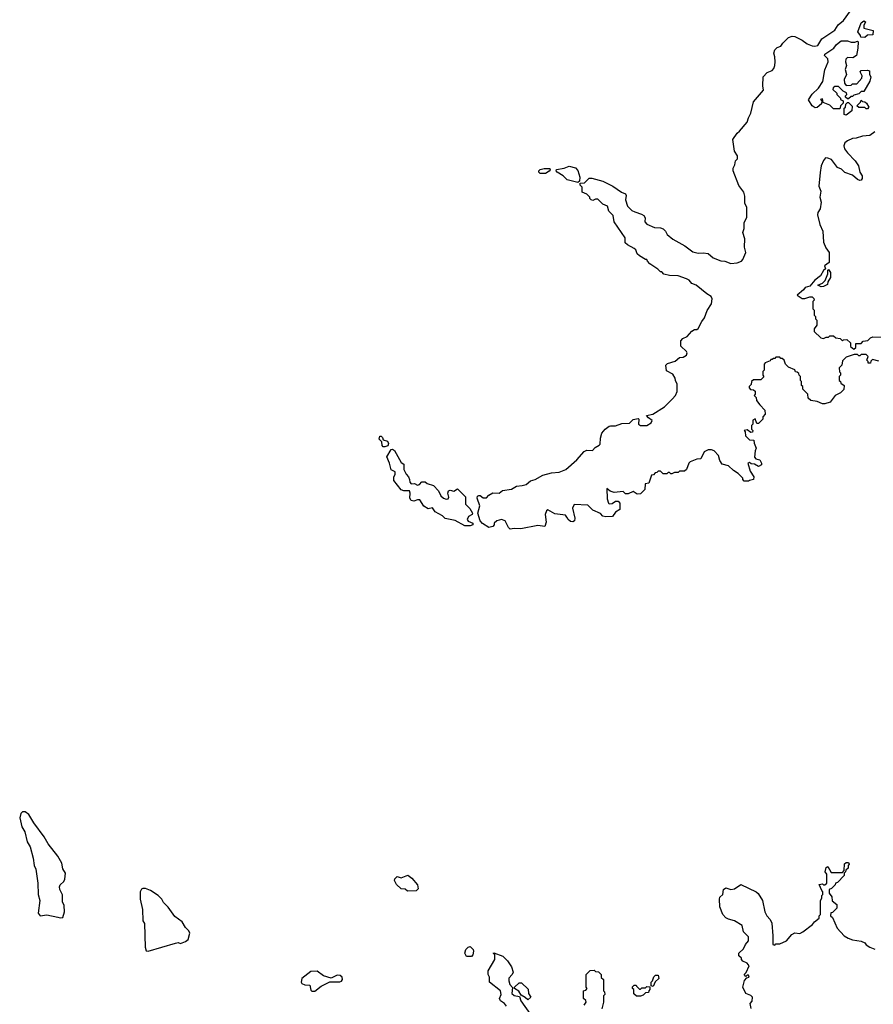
# Model space of a CAD drawing. Extents: x 1861455 to 2058065, y 200073 to 437907.
# Tile 509 of 574: x 1977361 to 1984172, y 401168 to 409022. Entities that reach past the tile are written whole.
import ezdxf

# ---------------------------------------------------------------- set-up
doc = ezdxf.new("R2010")
doc.units = 0

msp = doc.modelspace()

# ---------------------------------------------------------------- linework, layer by layer
at = {"layer": '0CON05XD'}
for points in [[(1983216.7, 405353.3), (1983183, 405347), (1983175, 405340), (1983141.7, 405341.7), (1983130, 405355), (1983130, 405365), (1983093, 405403), (1983057.5, 405425), (1983015, 405462.5), (1982965, 405477.5), (1982946.7, 405505), (1982936.7, 405545), (1982903, 405583), (1982880.7, 405590.7), (1982855, 405590), (1982822.5, 405575), (1982795, 405520), (1982763, 405517), (1982710, 405495), (1982700, 405485), (1982680, 405435), (1982665, 405420), (1982625, 405420), (1982615, 405410), (1982585, 405410), (1982565, 405400), (1982555, 405400), (1982545, 405410), (1982535, 405410), (1982525, 405400), (1982495, 405400), (1982475, 405420), (1982455, 405420), (1982445, 405410), (1982431.7, 405408.3), (1982418.3, 405391.7), (1982401.7, 405388.3), (1982380, 405325), (1982351.7, 405318.3), (1982350, 405275), (1982315, 405240), (1982288.3, 405238.3), (1982255, 405257.5), (1982215, 405240), (1982195, 405240), (1982175, 405257.5), (1982105, 405249.2), (1982071.1, 405261.1), (1982045, 405282.5), (1982049.3, 405199.3), (1982060, 405165), (1982065, 405160), (1982087, 405163), (1982115, 405180), (1982135, 405180), (1982150, 405165), (1982150, 405115), (1982115, 405093.3), (1982091.7, 405058.3), (1982037, 405057), (1982015, 405062.5), (1981995, 405082.5), (1981935, 405110), (1981895, 405149.1), (1981785.9, 405154.1), (1981770.8, 405125), (1981790, 405045), (1981787.5, 405025), (1981775, 405016.7), (1981755, 405020), (1981735.9, 405035.9), (1981726.2, 405055), (1981715, 405070), (1981631.1, 405081.1), (1981575, 405112), (1981564.3, 405105), (1981554.4, 405075), (1981562, 405015), (1981551.7, 404978.3), (1981495, 404986.7), (1981360.7, 404959.3), (1981305, 404963.3), (1981275, 404956.7), (1981260.3, 404970.3), (1981235.5, 405025.5), (1981205, 405035.7), (1981167.5, 405025), (1981147.5, 405005), (1981147, 404993), (1981135, 404980), (1981105, 404972.5), (1981052.7, 405002.7), (1981034.1, 405024.1), (1981017.5, 405085), (1981031.2, 405145), (1981010, 405205), (1981015, 405220), (1981025, 405227.5), (1981036.1, 405226.1), (1981059.2, 405209.2), (1981085, 405208.6), (1981105, 405229.5), (1981135, 405247.1), (1981186.2, 405243.8), (1981214.2, 405265.8), (1981284.1, 405275.9), (1981325, 405301.2), (1981370, 405305), (1981402.5, 405315), (1981436.4, 405343.6), (1981475, 405353.3), (1981535, 405387.5), (1981603.6, 405406.4), (1981665, 405413.3), (1981717.5, 405435), (1981805, 405510), (1981865, 405577.5), (1981885, 405587.5), (1981930, 405585), (1981951.7, 405608.3), (1981985, 405627.5), (1981993, 405637), (1981994, 405685), (1982005, 405722.5), (1982032.5, 405755), (1982065, 405778.8), (1982075, 405783.3), (1982115, 405781.2), (1982165, 405801.2), (1982225.7, 405804.3), (1982255, 405832.5), (1982295, 405840), (1982300, 405835), (1982297.5, 405795), (1982313.6, 405783.6), (1982364.2, 405785.8), (1982398.8, 405805), (1982406, 405826), (1982377.5, 405845), (1982362.5, 405865), (1982413.9, 405876.1), (1982505, 405933.3), (1982567.5, 405995), (1982592.5, 406025), (1982606.7, 406055), (1982606.7, 406115), (1982592.5, 406145), (1982591.7, 406161.7), (1982573, 406193), (1982521.7, 406221.7), (1982517.5, 406265), (1982530.5, 406279.5), (1982590.7, 406299.3), (1982625, 406327.5), (1982655, 406330), (1982682.5, 406345), (1982687.5, 406365), (1982682.5, 406375), (1982636.4, 406416.4), (1982635, 406460), (1982651.7, 406478.3), (1982687.5, 406495), (1982725, 406537.5), (1982745, 406550), (1982765, 406550), (1982775, 406557.5), (1982802.5, 406615), (1982825, 406642.5), (1982847.3, 406702.7), (1982880, 406755), (1982886.7, 406795), (1982877.5, 406815), (1982842.5, 406835), (1982757.5, 406905), (1982725, 406917.5), (1982703, 406943), (1982680, 406955), (1982615, 406977.5), (1982545, 406980), (1982501.7, 406991.7), (1982485, 407010), (1982475, 407010), (1982453, 407033), (1982390, 407075), (1982370, 407095), (1982365, 407110), (1982355, 407110), (1982305, 407137.5), (1982287.5, 407155), (1982277.5, 407185), (1982265, 407197.5), (1982210, 407225), (1982193, 407243), (1982191.7, 407281.7), (1982105, 407410), (1982095, 407460), (1982062.5, 407495), (1982050, 407535), (1982015, 407550), (1981975, 407590), (1981955, 407590), (1981935, 407580), (1981920, 407585), (1981910, 407595), (1981910, 407605), (1981885, 407630), (1981850, 407645), (1981850, 407685), (1981833, 407703), (1981831.7, 407718.3), (1981868.3, 407721.7), (1981905, 407756.7), (1981925, 407756.7), (1982015, 407732.5), (1982093.6, 407693.6), (1982162.5, 407645), (1982193.3, 407633.3), (1982198.8, 407618.8), (1982194.4, 407585), (1982211.1, 407535), (1982245, 407498.6), (1982268.3, 407488.3), (1982321.7, 407471.7), (1982340, 407460), (1982350.7, 407440.7), (1982348.3, 407408.3), (1982365, 407391.2), (1982425, 407363.3), (1982475, 407361.2), (1982494.2, 407354.2), (1982514.3, 407334.3), (1982528.3, 407308.3), (1982570.9, 407270.9), (1982668.3, 407218.3), (1982730.5, 407170.5), (1982775, 407158.8), (1982815, 407163.3), (1982855, 407157.5), (1982895, 407123.3), (1982955, 407098.8), (1982986.1, 407096.1), (1983035, 407077.5), (1983085, 407082.5), (1983120, 407095), (1983131.7, 407108.3), (1983154, 407165), (1983143.6, 407206.4), (1983146.2, 407275), (1983130, 407325), (1983140, 407355), (1983140, 407405), (1983162.5, 407445), (1983162.5, 407525), (1983146.7, 407555), (1983147, 407613), (1983137.5, 407645), (1983099.3, 407699.3), (1983052.5, 407815), (1983053, 407837), (1983067.5, 407865), (1983073, 407897), (1983087, 407913), (1983087.5, 407935), (1983063.6, 407973.6), (1983050, 408065), (1983085, 408117.5), (1983105, 408132.5), (1983166.1, 408203.9), (1983175, 408240), (1983193.3, 408275), (1983215, 408367.5), (1983295, 408460), (1983290, 408495), (1983293, 408567), (1983325, 408600), (1983363.6, 408616.4), (1983377.7, 408632.3), (1983386.7, 408655), (1983387.5, 408685), (1983386.7, 408725), (1983377.5, 408755), (1983385, 408780), (1983405, 408800), (1983435, 408810), (1983450, 408835), (1983495, 408880), (1983525, 408890), (1983545, 408887.5), (1983605, 408858.8), (1983645, 408830), (1983683.6, 408813.6), (1983705, 408809.2), (1983730, 408815), (1983760, 408870), (1983865, 408937.5), (1983890, 408980), (1983933.7, 409016.3), (1983988.6, 409091.4)], [(1984105, 408880), (1984071.7, 408881.7), (1984070, 408895), (1984047.5, 408925), (1984074.3, 408995.7), (1984095, 409013.3), (1984110, 409005), (1984096.2, 408975), (1984096.7, 408955), (1984170, 408935), (1984168.3, 408901.7), (1984125, 408897.5), (1984105, 408880)], [(1983905, 408310), (1983855, 408310), (1983825, 408340), (1983771.7, 408361.7), (1983765, 408390), (1983750, 408385), (1983760, 408375), (1983758.3, 408351.7), (1983725, 408320), (1983708.3, 408318.3), (1983682.5, 408335), (1983653.6, 408383.6), (1983685, 408427.5), (1983734.1, 408475.9), (1983770, 408530), (1983785, 408622.5), (1983810.6, 408685), (1983808.3, 408708.3), (1983782, 408735), (1983785, 408748), (1983856.2, 408793.8), (1983877.5, 408825), (1983915, 408852.5), (1983965, 408852.5), (1983995, 408842.5), (1984025, 408842.5), (1984045, 408850), (1984050, 408845), (1984047.5, 408795), (1984037.5, 408735), (1984007, 408717), (1983965, 408720), (1983953, 408707), (1983950, 408685), (1983957.5, 408655), (1983947.5, 408625), (1983957.5, 408585), (1983940, 408545), (1983942.5, 408515), (1983955, 408497.5), (1983995, 408500), (1984005, 408510), (1984039.3, 408510.7), (1984080, 408555), (1984083.3, 408575), (1984067.5, 408605), (1984075, 408617.5), (1984125, 408620), (1984140, 408615), (1984142.5, 408585), (1984152.5, 408565), (1984145, 408532.5), (1984095, 408450), (1984075, 408450), (1984055, 408430), (1984015, 408420), (1984005, 408410), (1983995, 408410), (1983975, 408390), (1983965, 408390), (1983950, 408405), (1983950, 408415), (1983960, 408425), (1983958.3, 408438.3), (1983931.7, 408451.7), (1983895, 408490), (1983865, 408490), (1983851.7, 408478.3), (1983850, 408465), (1983880, 408435), (1983880, 408425), (1983910, 408395), (1983910, 408385), (1983930, 408375), (1983930, 408355), (1983910, 408335), (1983905, 408310)], [(1983955, 408260), (1983940, 408265), (1983940, 408315), (1983950, 408325), (1983951.7, 408348.3), (1983965, 408360), (1983975, 408360), (1984001.7, 408331.7), (1984000, 408295), (1983955, 408260)], [(1984125, 408310), (1984115, 408310), (1984105, 408320), (1984055, 408320), (1984040, 408335), (1984070, 408365), (1984075, 408380), (1984085, 408370), (1984105, 408367.5), (1984117.5, 408355), (1984136.7, 408325), (1984125, 408310)], [(1984185, 408127.5), (1984145, 408096.7), (1984085, 408093.3), (1984035, 408076.7), (1984005, 408074), (1983965, 408056.7), (1983945, 408039.2), (1983937.8, 408015), (1983942.6, 407992.6), (1983965, 407960), (1984026.4, 407896.4), (1984052.5, 407855), (1984063.3, 407805), (1984083.3, 407775), (1984082.5, 407755), (1984075, 407742.5), (1984065, 407740), (1984045, 407747.5), (1984005, 407782.5), (1983945, 407803.8), (1983918.3, 407828.3), (1983885, 407842.5), (1983837.7, 407907.7), (1983808.3, 407918.3), (1983791.2, 407918.8), (1983775, 407897.5), (1983756.2, 407855), (1983746.4, 407803.6), (1983737.5, 407695), (1983752.5, 407655), (1983746.2, 407605), (1983756, 407565), (1983748.3, 407511.7), (1983728, 407485), (1983726, 407465), (1983745, 407387.5), (1983768.6, 407335), (1983775, 407247.5), (1983792.3, 407202.3), (1983820, 407165), (1983820, 407085), (1983782.5, 407057.5), (1983790, 407035), (1983775, 407021.2), (1983751.5, 406978.5), (1983704.3, 406945), (1983664.4, 406895.6), (1983627.5, 406885), (1983613.9, 406866.1), (1983563.3, 406823.3), (1983605, 406796.7), (1983625, 406796.7), (1983665, 406810), (1983685, 406810), (1983698.3, 406798.3), (1983700, 406785), (1983690, 406775), (1983690, 406715), (1983700, 406705), (1983700, 406665), (1983710, 406655), (1983710, 406635), (1983720, 406625), (1983720, 406585), (1983700, 406555), (1983700, 406535), (1983753, 406483), (1983775, 406480), (1983795, 406490), (1983815, 406490), (1983825, 406500), (1983855, 406500), (1983873, 406483), (1983908.3, 406478.3), (1983925, 406460), (1983932.5, 406467.5), (1983961.7, 406471.7), (1983990, 406445), (1983990, 406415), (1984015, 406392.5), (1984031.7, 406408.3), (1984031.7, 406438.3), (1984075, 406440), (1984091.7, 406458.3), (1984127, 406463), (1984150, 406485), (1984168.3, 406491.7), (1984235, 406490)], [(1981555, 407793.8), (1981514.1, 407794.1), (1981502.5, 407805), (1981502.5, 407815), (1981515, 407826.2), (1981545, 407836), (1981590, 407835), (1981592.5, 407825), (1981585, 407812.5), (1981555, 407793.8)], [(1981815, 407722.5), (1981730, 407745), (1981697.5, 407775), (1981650, 407805), (1981642.5, 407815), (1981643.3, 407826.7), (1981705, 407836.2), (1981745, 407853.3), (1981795, 407840), (1981815, 407817.5), (1981828.9, 407765), (1981827, 407733), (1981815, 407722.5)], [(1983755, 406890), (1983730, 406905), (1983765, 406920), (1983788.3, 406941.7), (1983810, 406995), (1983810, 407025), (1983815, 407030), (1983830, 407005), (1983830, 406965), (1983808.3, 406931.7), (1983805, 406910), (1983775, 406892.5), (1983755, 406890)], [(1984217, 406297), (1984165, 406310), (1984151.7, 406298.3), (1984148.3, 406281.7), (1984131.7, 406281.7), (1984130, 406295), (1984120, 406305), (1984130, 406335), (1984115, 406350), (1984075, 406350), (1984065, 406340), (1984055, 406340), (1984045, 406350), (1984018.3, 406351.7), (1983955, 406330), (1983925, 406300), (1983920, 406265), (1983900, 406245), (1983903, 406213), (1983910, 406205), (1983910, 406185), (1983900, 406175), (1983900, 406145), (1983910, 406135), (1983911.7, 406121.7), (1983940, 406105), (1983937, 406073), (1983910, 406045), (1983867, 406023), (1983828.3, 405971.7), (1983785, 405956.7), (1983765, 405957.5), (1983725, 405977.5), (1983673, 405983), (1983651.7, 406001.7), (1983650, 406035), (1983610, 406075), (1983610, 406095), (1983600, 406105), (1983600, 406135), (1983590, 406145), (1983590, 406175), (1983580, 406185), (1983578.3, 406198.3), (1983565, 406210), (1983551.7, 406211.7), (1983545, 406230), (1983495, 406250), (1983470, 406275), (1983460, 406305), (1983445, 406320), (1983435, 406320), (1983425, 406330), (1983395, 406330), (1983385, 406320), (1983375, 406320), (1983365, 406310), (1983355, 406310), (1983348.3, 406301.7), (1983310, 406285), (1983300, 406275), (1983300, 406225), (1983290, 406215), (1983290, 406185), (1983298.3, 406171.7), (1983275, 406150), (1983215, 406150), (1983200, 406135), (1983198.3, 406111.7), (1983180, 406095), (1983180, 406085), (1983191.7, 406071.7), (1983215, 406070), (1983228.3, 406058.3), (1983230, 406035), (1983220, 406025), (1983238.3, 406008.3), (1983240, 405985), (1983265, 405950), (1983307, 405907), (1983310, 405875), (1983290, 405855), (1983290, 405835), (1983255, 405800), (1983241.7, 405801.7), (1983228.3, 405838.3), (1983211.7, 405828.3), (1983210, 405795), (1983200, 405785), (1983200, 405755), (1983210, 405745), (1983208.3, 405731.7), (1983195, 405730), (1983165, 405750), (1983140, 405745), (1983150, 405735), (1983153, 405703), (1983185, 405670), (1983218.3, 405668.3), (1983220, 405645), (1983237.5, 405605), (1983228.3, 405581.7), (1983223, 405533), (1983235, 405520), (1983265, 405510), (1983280, 405485), (1983278.3, 405471.7), (1983255, 405457.5), (1983225, 405477.5), (1983198.3, 405478.3), (1983185, 405490), (1983170, 405485), (1983190.5, 405420.5), (1983218.8, 405375), (1983216.7, 405353.3)], [(1980275, 405614.2), (1980260, 405615), (1980252.5, 405625), (1980250, 405655), (1980230, 405675), (1980235, 405700), (1980245, 405700), (1980255, 405690), (1980261.7, 405671.7), (1980295, 405660), (1980305, 405640), (1980297.5, 405622.5), (1980275, 405614.2)], [(1980955, 404983.3), (1980913.6, 404983.6), (1980835.9, 405025.9), (1980755, 405043.3), (1980733.6, 405063.6), (1980676.7, 405095), (1980655, 405127.5), (1980620.7, 405120.7), (1980585, 405142.5), (1980555, 405192.5), (1980535, 405192.5), (1980505, 405180), (1980485, 405187.5), (1980474, 405205), (1980476.7, 405245), (1980470, 405265), (1980425, 405263.3), (1980405, 405272.5), (1980347.5, 405345), (1980347.5, 405375), (1980357.5, 405395), (1980357.5, 405415), (1980325, 405430), (1980312.5, 405485), (1980290, 405535), (1980325, 405593.3), (1980336.4, 405596.4), (1980352.5, 405585), (1980405, 405490), (1980427, 405477), (1980426.2, 405435), (1980445.8, 405395.8), (1980463.3, 405375), (1980472.5, 405355), (1980473.6, 405333.6), (1980485, 405320), (1980511.7, 405321.7), (1980535, 405310), (1980550, 405315), (1980570, 405335), (1980595, 405336.7), (1980613, 405323), (1980662.5, 405305), (1980703.3, 405265), (1980722.5, 405225), (1980742.5, 405205), (1980765, 405196.2), (1980779.2, 405200.8), (1980786.1, 405213.9), (1980776.7, 405245), (1980782.5, 405265), (1980795, 405270), (1980825, 405260), (1980855, 405280), (1980917, 405217), (1980918.3, 405158.3), (1980952.9, 405122.9), (1980973.3, 405085), (1980972.5, 405075), (1980941.5, 405058.5), (1980932, 405035), (1980940.6, 405020.6), (1980977.5, 405005), (1980976.4, 404993.6), (1980955, 404983.3)], [(1977685, 401857.5), (1977705, 401860), (1977720, 401905), (1977716.7, 401955), (1977703.3, 401985), (1977701.7, 402041.7), (1977682.5, 402085), (1977680, 402105), (1977685, 402120), (1977713, 402147), (1977722.5, 402165), (1977726.7, 402215), (1977705, 402250), (1977696.2, 402295), (1977665, 402350), (1977588.3, 402448.3), (1977557.1, 402505), (1977474, 402615), (1977435, 402683.3), (1977405, 402703.3), (1977385, 402702.5), (1977370.7, 402689.3), (1977361.2, 402655), (1977378.8, 402585), (1977401.2, 402545), (1977420.8, 402465), (1977443.8, 402425), (1977468.8, 402335), (1977476.7, 402275), (1977488.8, 402245), (1977506, 402135), (1977509.2, 402045), (1977521.2, 401995), (1977507.5, 401895), (1977525, 401872.5), (1977577.5, 401882.5), (1977665, 401863.3), (1977685, 401857.5)], [(1983034.4, 402084.4), (1983065, 402089.2), (1983115, 402122.5), (1983236.1, 402066.1), (1983253, 402053), (1983286.4, 401996.4), (1983307.5, 401905), (1983322.5, 401875), (1983350, 401845), (1983362.5, 401815), (1983371.2, 401715), (1983370, 401645), (1983385, 401640), (1983395, 401650), (1983425, 401650), (1983480, 401675), (1983522.5, 401725), (1983545, 401737.5), (1983585, 401732.5), (1983610, 401745), (1983686.4, 401803.6), (1983703.6, 401826.4), (1983740, 401855), (1983740, 401875), (1983750, 401885), (1983750, 401995), (1983760, 402015), (1983760, 402035), (1983770, 402045), (1983770, 402065), (1983760, 402075), (1983740, 402125), (1983765, 402130), (1983775, 402120), (1983785, 402120), (1983800, 402135), (1983800, 402205), (1983787.5, 402225), (1983795, 402260), (1983808.3, 402268.3), (1983835, 402220), (1983925, 402220), (1983940, 402235), (1983941.7, 402288.3), (1983955, 402300), (1983975, 402300), (1983980, 402285), (1983970, 402275), (1983970, 402255), (1983951.7, 402238.3), (1983950, 402225), (1983940, 402215), (1983940, 402195), (1983885, 402140), (1983870, 402135), (1983868.3, 402121.7), (1983838.3, 402091.7), (1983820, 402085), (1983820, 402055), (1983840, 402025), (1983843, 401993), (1983880, 401965), (1983880, 401935), (1983845, 401900), (1983831.7, 401898.3), (1983830, 401875), (1983845, 401860), (1983882.5, 401775), (1983940, 401715), (1983970, 401695), (1984005, 401683.3), (1984075, 401672.5), (1984105, 401657.5), (1984115, 401642.5), (1984143.9, 401623.9), (1984185, 401607.5)], [(1980455, 402070), (1980437, 402087), (1980405, 402090), (1980367.5, 402125), (1980352.5, 402155), (1980355, 402170), (1980373, 402187), (1980405, 402177.5), (1980457, 402197), (1980490, 402175), (1980535, 402120), (1980541.7, 402088.3), (1980525, 402072.5), (1980455, 402070)], [(1978385, 401592.5), (1978605, 401656.7), (1978625, 401660), (1978645, 401653.8), (1978685, 401668), (1978706.7, 401685), (1978717.5, 401735), (1978710, 401755), (1978685, 401780), (1978656.4, 401826.4), (1978598.3, 401868.3), (1978545, 401942.5), (1978509.5, 401979.5), (1978495, 402007.5), (1978465, 402036.7), (1978405, 402076.7), (1978365, 402092.5), (1978345, 402092.5), (1978333.6, 402086.4), (1978323.6, 402066.4), (1978323, 402007), (1978340, 401925), (1978343.3, 401835), (1978357, 401813), (1978363.3, 401625), (1978370, 401595), (1978385, 401592.5)], [(1983196.7, 401135), (1983190, 401175), (1983206.4, 401193.6), (1983206.7, 401225), (1983195, 401237.5), (1983153.6, 401253.6), (1983130, 401305), (1983143, 401357), (1983161.7, 401378.3), (1983180, 401385), (1983175, 401400), (1983165, 401400), (1983155, 401390), (1983140, 401405), (1983158.3, 401421.7), (1983180, 401475), (1983165, 401497.5), (1983131.7, 401511.7), (1983120, 401525), (1983120, 401535), (1983100, 401555), (1983100, 401575), (1983135, 401610), (1983152.5, 401645), (1983176.1, 401673.9), (1983176.4, 401706.4), (1983137.3, 401747.3), (1983125, 401797.5), (1983065, 401833.3), (1983015, 401846.7), (1982995, 401858.8), (1982971.2, 401885), (1982946.7, 401945), (1982943.6, 402006.4), (1982947.5, 402022.5), (1982970, 402045), (1982976.7, 402085), (1982995, 402098), (1983034.4, 402084.4)], [(1980965, 401550), (1980925, 401550), (1980912.5, 401575), (1980920, 401605), (1980940, 401625), (1980955, 401630), (1980980, 401605), (1980981.7, 401591.7), (1980977, 401563), (1980965, 401550)], [(1981245, 401152.5), (1981230, 401175), (1981196.7, 401195), (1981190, 401215), (1981202.5, 401245), (1981197.5, 401275), (1981110, 401345), (1981110, 401385), (1981100, 401405), (1981100, 401435), (1981152.5, 401525), (1981151.7, 401561.7), (1981140, 401575), (1981145, 401580), (1981215, 401552.5), (1981252.5, 401515), (1981286.1, 401466.1), (1981297.5, 401425), (1981290, 401405), (1981263, 401377), (1981262.5, 401355), (1981272.5, 401325), (1981291.7, 401301.7), (1981287.1, 401255), (1981305, 401237.1), (1981350, 401230), (1981360, 401195), (1981437, 401087)], [(1979715, 401272.5), (1979767.7, 401312.3), (1979835, 401347.5), (1979915, 401346.7), (1979928.3, 401351.7), (1979936.7, 401365), (1979933.3, 401385), (1979917.7, 401397.7), (1979895, 401401.2), (1979845, 401377.5), (1979785.8, 401395.8), (1979735, 401432.5), (1979685, 401428.9), (1979612.5, 401375), (1979607.5, 401345), (1979613.6, 401333.6), (1979635, 401322.5), (1979675, 401320), (1979685, 401280), (1979693, 401273), (1979715, 401272.5)], [(1981865, 401160), (1981880, 401185), (1981878.3, 401198.3), (1981860, 401215), (1981860, 401275), (1981878.3, 401281.7), (1981890, 401295), (1981880, 401305), (1981880, 401405), (1981911.7, 401438.3), (1981945, 401440), (1981955, 401430), (1981978.3, 401428.3), (1982000, 401405), (1982001.7, 401381.7), (1982020, 401365), (1982020, 401275), (1982027, 401267), (1982030, 401245), (1982020, 401235), (1982020, 401185), (1982007, 401133)], [(1982415, 401310), (1982400, 401315), (1982400, 401345), (1982410, 401355), (1982421.7, 401388.3), (1982435, 401400), (1982455, 401400), (1982460, 401375), (1982431.7, 401348.3), (1982415, 401310)], [(1981415, 401202.5), (1981395, 401222.5), (1981361.7, 401241.7), (1981344, 401274), (1981310, 401295), (1981310, 401305), (1981345, 401340), (1981365, 401340), (1981418.3, 401288.3), (1981420, 401255), (1981440, 401225), (1981415, 401202.5)], [(1982315, 401232.5), (1982283, 401233), (1982261.7, 401251.7), (1982260, 401285), (1982250, 401295), (1982251.7, 401308.3), (1982265, 401320), (1982280, 401320), (1982281.7, 401311.7), (1982305, 401290), (1982315, 401290), (1982325, 401300), (1982355, 401300), (1982365, 401310), (1982388.3, 401308.3), (1982390, 401285), (1982380, 401275), (1982378.3, 401261.7), (1982355, 401260), (1982335, 401240), (1982315, 401232.5)]]:
    msp.add_lwpolyline(points, dxfattribs=at)

doc.saveas('drawing.dxf')
